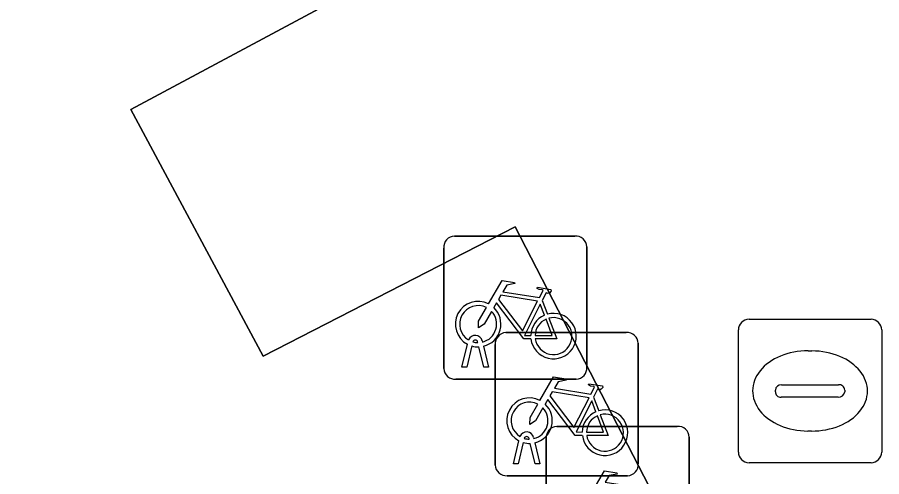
# Model space of a CAD drawing. Extents: x 162879 to 165540, y 384011 to 385181.
# Drawn here: x 163028.48 to 163034.52, y 384207.05 to 384210.25 of the extents above; entities that cross this region are included whole.
import ezdxf

# ---------------------------------------------------------------- set-up
doc = ezdxf.new("R2010")
doc.units = 0
for name, color, linetype in [('IMGEO_Fietsenrek', 7, 'Continuous'), ('IMGEO_Groenvoorziening', 7, 'Continuous'), ('IMGEO_Rijbaan_lokaal_open', 7, 'Continuous'), ('IMGEO_Rioolput', 7, 'Continuous')]:
    doc.layers.add(name, color=color, linetype=linetype)

msp = doc.modelspace()

# ---------------------------------------------------------------- linework, layer by layer
at = {"layer": 'IMGEO_Fietsenrek'}
for p, q in [((163031.5359, 384208.7255), (163032.3768, 384208.7255)), ((163032.3768, 384208.7255), (163031.5359, 384208.7255)), ((163031.4615, 384207.8009), (163031.4615, 384208.6418)), ((163031.4615, 384208.6418), (163031.4615, 384207.8009)), ((163032.4605, 384208.6511), (163032.4605, 384207.8102)), ((163032.4605, 384207.8102), (163032.4605, 384208.6511)), ((163032.1482, 384208.2752), (163032.1845, 384208.18)), ((163031.8949, 384208.0515), (163032.7358, 384208.0515)), ((163032.7358, 384208.0515), (163031.8949, 384208.0515)), ((163031.7296, 384207.9934), (163031.7314, 384207.9855)), ((163031.5885, 384207.8103), (163031.6268, 384207.9703)), ((163031.6572, 384207.9581), (163031.6219, 384207.8103)), ((163031.6989, 384207.9819), (163031.6979, 384207.9862)), ((163031.74, 384207.8103), (163031.7061, 384207.952)), ((163031.7384, 384207.9563), (163031.7734, 384207.8103)), ((163031.8205, 384207.1269), (163031.8205, 384207.9678)), ((163031.8205, 384207.9678), (163031.8205, 384207.1269)), ((163032.8195, 384207.9771), (163032.8195, 384207.1362)), ((163032.8195, 384207.1362), (163032.8195, 384207.9771)), ((163031.6219, 384207.8103), (163031.5885, 384207.8103)), ((163031.7734, 384207.8103), (163031.74, 384207.8103)), ((163032.3861, 384207.7265), (163031.5452, 384207.7265)), ((163031.5452, 384207.7265), (163032.3861, 384207.7265)), ((163032.5072, 384207.6012), (163032.5435, 384207.506)), ((163032.2509, 384207.3965), (163033.0918, 384207.3965)), ((163033.0918, 384207.3965), (163032.2509, 384207.3965)), ((163031.9475, 384207.1363), (163031.9858, 384207.2963)), ((163032.0162, 384207.2841), (163031.9809, 384207.1363)), ((163032.0579, 384207.3079), (163032.0569, 384207.3122)), ((163032.099, 384207.1363), (163032.0651, 384207.278)), ((163032.0886, 384207.3194), (163032.0904, 384207.3115)), ((163032.0974, 384207.2823), (163032.1324, 384207.1363)), ((163032.1765, 384206.4719), (163032.1765, 384207.3128)), ((163032.1765, 384207.3128), (163032.1765, 384206.4719)), ((163033.1755, 384207.3221), (163033.1755, 384206.4812)), ((163033.1755, 384206.4812), (163033.1755, 384207.3221)), ((163031.9809, 384207.1363), (163031.9475, 384207.1363)), ((163032.1324, 384207.1363), (163032.099, 384207.1363)), ((163032.7451, 384207.0525), (163031.9042, 384207.0525)), ((163031.9042, 384207.0525), (163032.7451, 384207.0525))]:
    msp.add_line(p, q, dxfattribs=at)
for points in [[(163031.7741, 384208.2522), (163031.8688, 384208.4157), (163031.955, 384208.4019), (163031.9567, 384208.3932), (163031.9006, 384208.3823), (163031.8744, 384208.337), (163032.1296, 384208.2962)], [(163032.1296, 384208.2962), (163032.1546, 384208.345), (163032.1495, 384208.349), (163032.1263, 384208.3527), (163032.1136, 384208.3602), (163032.1126, 384208.3633), (163032.1148, 384208.3679), (163032.2096, 384208.3528), (163032.2119, 384208.3425), (163032.2025, 384208.3301), (163032.1901, 384208.3237), (163032.1756, 384208.3299), (163032.1482, 384208.2752)], [(163032.1167, 384208.271), (163031.8599, 384208.312), (163031.8432, 384208.2832), (163032.0102, 384208.0629), (163032.1167, 384208.271)], [(163032.0698, 384208.0075), (163032.0201, 384208.0076), (163031.8294, 384208.2593), (163031.8104, 384208.2265)], [(163032.1647, 384208.173), (163032.1354, 384208.2498), (163032.026, 384208.0317), (163032.0687, 384208.0316)], [(163031.7948, 384208.1997), (163031.7432, 384208.1105), (163031.7033, 384208.0845), (163031.7045, 384208.132), (163031.759, 384208.2262)], [(163032.0987, 384208.0315), (163032.2186, 384208.0313), (163032.1754, 384208.1449)], [(163032.1952, 384208.1518), (163032.2502, 384208.0072), (163032.1001, 384208.0075)], [(163032.1331, 384207.5782), (163032.2278, 384207.7417), (163032.314, 384207.7279), (163032.3157, 384207.7192), (163032.2596, 384207.7083), (163032.2334, 384207.663), (163032.4886, 384207.6222)], [(163032.4886, 384207.6222), (163032.5136, 384207.671), (163032.5085, 384207.675), (163032.4853, 384207.6787), (163032.4726, 384207.6862), (163032.4716, 384207.6893), (163032.4738, 384207.6939), (163032.5686, 384207.6788), (163032.5709, 384207.6685), (163032.5615, 384207.6561), (163032.5491, 384207.6497), (163032.5346, 384207.6559), (163032.5072, 384207.6012)], [(163032.4757, 384207.597), (163032.2189, 384207.638), (163032.2022, 384207.6092), (163032.3692, 384207.3889), (163032.4757, 384207.597)], [(163032.4288, 384207.3335), (163032.3791, 384207.3336), (163032.1884, 384207.5853), (163032.1694, 384207.5525)], [(163032.5237, 384207.499), (163032.4944, 384207.5758), (163032.385, 384207.3577), (163032.4277, 384207.3576)], [(163032.1538, 384207.5257), (163032.1022, 384207.4365), (163032.0623, 384207.4105), (163032.0635, 384207.458), (163032.118, 384207.5522)], [(163032.4577, 384207.3575), (163032.5776, 384207.3573), (163032.5344, 384207.4709)], [(163032.5542, 384207.4778), (163032.6092, 384207.3332), (163032.4591, 384207.3335)], [(163032.4891, 384206.9232), (163032.5838, 384207.0867), (163032.67, 384207.0729), (163032.6717, 384207.0642), (163032.6156, 384207.0533), (163032.5894, 384207.008), (163032.8446, 384206.9672)]]:
    msp.add_lwpolyline(points, dxfattribs=at)
for centre, radius, start, end in [((163031.5392, 384208.6476), 0.0779, 92.4484, 184.28452), ((163031.5392, 384208.6476), 0.0779, 92.4484, 184.28452), ((163032.3826, 384208.6478), 0.0779, 2.4484, 94.28452), ((163032.3826, 384208.6478), 0.0779, 2.4484, 94.28452), ((163031.7011, 384208.1109), 0.159, 62.67661, 242.13685), ((163031.7011, 384208.1109), 0.129, 63.31916, 238.90302), ((163031.7011, 384208.1109), 0.129, 283.60429, 43.43025), ((163031.7011, 384208.1109), 0.159, 283.5766, 46.60424), ((163032.2277, 384208.0269), 0.159, 113.3408, 178.32165), ((163032.2277, 384208.0269), 0.159, 187.0065, 105.77075), ((163032.2277, 384208.0269), 0.129, 113.92302, 177.95563), ((163032.2277, 384208.0269), 0.129, 188.67146, 104.58832), ((163031.8982, 384207.9736), 0.0779, 92.4484, 184.28452), ((163031.8982, 384207.9736), 0.0779, 92.4484, 184.28452), ((163032.7416, 384207.9738), 0.0779, 2.4484, 94.28452), ((163032.7416, 384207.9738), 0.0779, 2.4484, 94.28452), ((163031.6809, 384207.9823), 0.0499, 12.8025, 158.69338), ((163031.6809, 384207.9823), 0.0174, 12.8025, 163.45023), ((163031.7011, 384208.1109), 0.159, 253.99666, 271.78671), ((163031.7011, 384208.1109), 0.129, 253.41502, 269.02044), ((163032.3828, 384207.8044), 0.0779, 272.4484, 4.28452), ((163032.3828, 384207.8044), 0.0779, 272.4484, 4.28452), ((163031.5394, 384207.8042), 0.0779, 182.4484, 274.28452), ((163031.5394, 384207.8042), 0.0779, 182.4484, 274.28452), ((163032.0601, 384207.4369), 0.159, 62.67661, 242.13685), ((163032.0601, 384207.4369), 0.129, 63.31916, 238.90302), ((163032.0601, 384207.4369), 0.129, 283.60429, 43.43025), ((163032.0601, 384207.4369), 0.159, 283.5766, 46.60424), ((163032.5867, 384207.3529), 0.159, 187.0065, 105.77075), ((163032.5867, 384207.3529), 0.159, 113.3408, 178.32165), ((163032.5867, 384207.3529), 0.129, 113.92302, 177.95563), ((163032.5867, 384207.3529), 0.129, 188.67146, 104.58832), ((163032.2542, 384207.3186), 0.0779, 92.4484, 184.28452), ((163032.2542, 384207.3186), 0.0779, 92.4484, 184.28452), ((163033.0976, 384207.3188), 0.0779, 2.4484, 94.28452), ((163033.0976, 384207.3188), 0.0779, 2.4484, 94.28452), ((163032.0399, 384207.3083), 0.0499, 12.8025, 158.69338), ((163032.0601, 384207.4369), 0.159, 253.99666, 271.78671), ((163032.0399, 384207.3083), 0.0174, 12.8025, 163.45023), ((163032.0601, 384207.4369), 0.129, 253.41502, 269.02044), ((163031.8984, 384207.1302), 0.0779, 182.4484, 274.28452), ((163031.8984, 384207.1302), 0.0779, 182.4484, 274.28452), ((163032.7418, 384207.1304), 0.0779, 272.4484, 4.28452), ((163032.7418, 384207.1304), 0.0779, 272.4484, 4.28452)]:
    msp.add_arc(centre, radius, start, end, dxfattribs=at)
at = {"layer": 'IMGEO_Groenvoorziening'}
msp.add_lwpolyline([(163027.394, 384213.169), (163029.151, 384214.071), (163031.02, 384210.543), (163029.275, 384209.609), (163030.201, 384207.887), (163031.959, 384208.79), (163033.797, 384205.233)], dxfattribs=at)
at = {"layer": 'IMGEO_Rijbaan_lokaal_open'}
msp.add_lwpolyline([(163033.797, 384205.233), (163031.959, 384208.79), (163030.201, 384207.887), (163029.275, 384209.609), (163031.02, 384210.543), (163029.151, 384214.071), (163027.394, 384213.169)], dxfattribs=at)
at = {"layer": 'IMGEO_Rioolput'}
for p, q in [((163033.5929, 384208.1445), (163034.4451, 384208.1445)), ((163033.5185, 384207.2179), (163033.5185, 384208.0701)), ((163034.5195, 384208.0701), (163034.5195, 384207.2179)), ((163034.0065, 384207.9237), (163034.0315, 384207.9237)), ((163033.7769, 384207.6379), (163033.7769, 384207.6501)), ((163033.82, 384207.6873), (163034.2179, 384207.6873)), ((163034.261, 384207.6501), (163034.261, 384207.6379)), ((163034.2145, 384207.6007), (163033.8166, 384207.6007)), ((163034.0285, 384207.3643), (163034.0036, 384207.3643)), ((163034.4451, 384207.1435), (163033.5929, 384207.1435))]:
    msp.add_line(p, q, dxfattribs=at)
for points in [[(163033.5929, 384208.1445), (163034.4451, 384208.1445)], [(163033.5185, 384207.2179), (163033.5185, 384208.0701)], [(163034.5195, 384208.0701), (163034.5195, 384207.2179)], [(163034.4451, 384207.1435), (163033.5929, 384207.1435)]]:
    msp.add_lwpolyline(points, dxfattribs=at)
for centre, radius, start, end in [((163033.595, 384208.068), 0.0765, 91.55205, 178.44795), ((163033.595, 384208.068), 0.0765, 91.55205, 178.44795), ((163034.443, 384208.068), 0.0765, 1.55205, 88.44795), ((163034.443, 384208.068), 0.0765, 1.55205, 88.44795), ((163033.8171, 384207.6471), 0.0403, 85.87752, 175.75265), ((163033.8136, 384207.6372), 0.0366, 178.93798, 274.71019), ((163034.2184, 384207.6435), 0.043, 264.86636, 352.45326), ((163034.2224, 384207.6489), 0.0386, 1.73085, 96.63898), ((163033.595, 384207.22), 0.0765, 181.55205, 268.44795), ((163033.595, 384207.22), 0.0765, 181.55205, 268.44795), ((163034.443, 384207.22), 0.0765, 271.55205, 358.44795), ((163034.443, 384207.22), 0.0765, 271.55205, 358.44795)]:
    msp.add_arc(centre, radius, start, end, dxfattribs=at)
for centre, major_axis, ratio, start_param, end_param in [((163034.005, 384207.644), (-0.3872, 0.002), 0.722429, 4.712389, 7.853982), ((163034.03, 384207.644), (-0.3901, 0.002), 0.717154, 1.570796, 4.712389)]:
    msp.add_ellipse(centre, major_axis=major_axis, ratio=ratio, start_param=start_param, end_param=end_param, dxfattribs=at)

doc.saveas('drawing.dxf')
